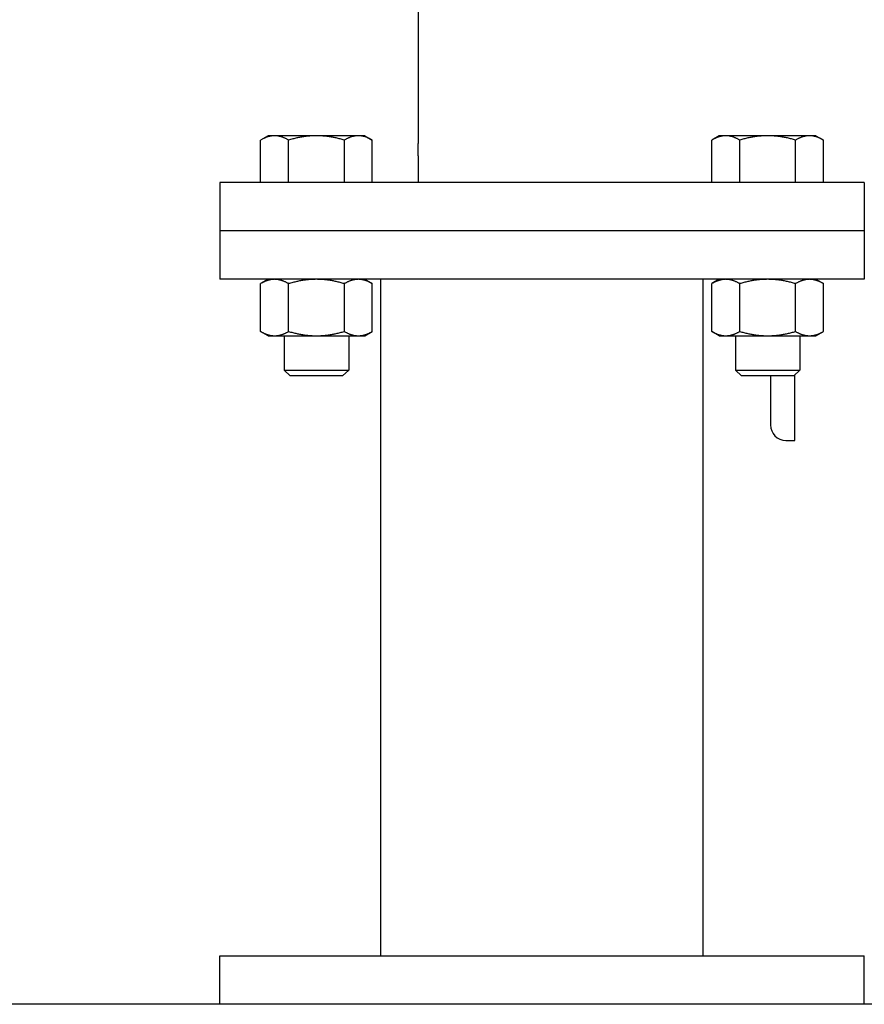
# Model space of a CAD drawing. Header units: inches. Extents: x 36 to 1719, y -84 to 1122.
# Tile 341 of 550: x 912.45 to 919, y 416.11 to 423.75. Entities that reach past the tile are written whole.
import ezdxf

# ---------------------------------------------------------------- set-up
doc = ezdxf.new("R2010")
doc.units = ezdxf.units.IN
doc.header["$LTSCALE"] = 48
doc.header["$MEASUREMENT"] = 0
doc.layers.add('Visible (ANSI)', color=7, linetype='Continuous', lineweight=30)

msp = doc.modelspace()

# ---------------------------------------------------------------- linework, layer by layer
at = {"layer": 'Visible (ANSI)'}
for p, q in [((915.53768, 427.80848), (915.53768, 423.16037)), ((915.53768, 423.16037), (915.53768, 422.85765)), ((914.37268, 422.84843), (914.31467, 422.81494)), ((914.42292, 422.84843), (914.37268, 422.84843)), ((914.74768, 422.84843), (914.42292, 422.84843)), ((915.07244, 422.84843), (914.74768, 422.84843)), ((915.12268, 422.84843), (915.07244, 422.84843)), ((915.12268, 422.84843), (915.18069, 422.81494)), ((915.53768, 422.85765), (915.53768, 422.78734)), ((917.87268, 422.84843), (917.81467, 422.81494)), ((917.92292, 422.84843), (917.87268, 422.84843)), ((918.24768, 422.84843), (917.92292, 422.84843)), ((918.57244, 422.84843), (918.24768, 422.84843)), ((918.62268, 422.84843), (918.57244, 422.84843)), ((918.62268, 422.84843), (918.68069, 422.81494)), ((914.31467, 422.48443), (914.31467, 422.81494)), ((914.53118, 422.48443), (914.53118, 422.81494)), ((914.96419, 422.48443), (914.96419, 422.81494)), ((915.18069, 422.48443), (915.18069, 422.81494)), ((915.53768, 422.69147), (915.53768, 422.78734)), ((917.81467, 422.48443), (917.81467, 422.81494)), ((918.03118, 422.48443), (918.03118, 422.81494)), ((918.46419, 422.48443), (918.46419, 422.81494)), ((918.68069, 422.48443), (918.68069, 422.81494)), ((915.53768, 422.69147), (915.53768, 422.48443)), ((918.99768, 422.48443), (913.99768, 422.48443)), ((913.99768, 422.48443), (913.99768, 422.10943)), ((914.42292, 422.48443), (914.31467, 422.48443)), ((914.37268, 422.48443), (914.37268, 422.48443)), ((914.53118, 422.48443), (914.42292, 422.48443)), ((914.74768, 422.48443), (914.53118, 422.48443)), ((914.96419, 422.48443), (914.74768, 422.48443)), ((915.07244, 422.48443), (914.96419, 422.48443)), ((915.18069, 422.48443), (915.07244, 422.48443)), ((915.12268, 422.48443), (915.12268, 422.48443)), ((917.92292, 422.48443), (917.81467, 422.48443)), ((917.87268, 422.48443), (917.87268, 422.48443)), ((918.03118, 422.48443), (917.92292, 422.48443)), ((918.24768, 422.48443), (918.03118, 422.48443)), ((918.46419, 422.48443), (918.24768, 422.48443)), ((918.57244, 422.48443), (918.46419, 422.48443)), ((918.68069, 422.48443), (918.57244, 422.48443)), ((918.62268, 422.48443), (918.62268, 422.48443)), ((918.99768, 422.48443), (918.99768, 422.10943)), ((918.99768, 422.10943), (913.99768, 422.10943)), ((913.99768, 422.10943), (913.99768, 421.73443)), ((918.99768, 422.10943), (913.99768, 422.10943)), ((918.99768, 422.10943), (918.99768, 421.73443)), ((918.99768, 421.73443), (913.99768, 421.73443)), ((914.37268, 421.73443), (914.31467, 421.70093)), ((914.31467, 421.32992), (914.31467, 421.70093)), ((914.53118, 421.32992), (914.53118, 421.70093)), ((914.96419, 421.32992), (914.96419, 421.70093)), ((915.12268, 421.73443), (915.18069, 421.70093)), ((915.18069, 421.32992), (915.18069, 421.70093)), ((915.24768, 416.48443), (915.24768, 421.73443)), ((917.74768, 416.48443), (917.74768, 421.73443)), ((917.87268, 421.73443), (917.81467, 421.70093)), ((917.81467, 421.32992), (917.81467, 421.70093)), ((918.03118, 421.32992), (918.03118, 421.70093)), ((918.46419, 421.32992), (918.46419, 421.70093)), ((918.62268, 421.73443), (918.68069, 421.70093)), ((918.68069, 421.32992), (918.68069, 421.70093)), ((914.37268, 421.29643), (914.31467, 421.32992)), ((915.12268, 421.29643), (915.18069, 421.32992)), ((917.87268, 421.29643), (917.81467, 421.32992)), ((918.62268, 421.29643), (918.68069, 421.32992)), ((914.37268, 421.29643), (914.42292, 421.29643)), ((914.42292, 421.29643), (914.74768, 421.29643)), ((914.49768, 421.29643), (914.49768, 421.0302)), ((914.74768, 421.29643), (915.07244, 421.29643)), ((914.99768, 421.29643), (914.99768, 421.0302)), ((915.07244, 421.29643), (915.12268, 421.29643)), ((917.87268, 421.29643), (917.92292, 421.29643)), ((917.92292, 421.29643), (918.24768, 421.29643)), ((917.99768, 421.29643), (917.99768, 421.0302)), ((918.24768, 421.29643), (918.57244, 421.29643)), ((918.49768, 421.29643), (918.49768, 421.0302)), ((918.57244, 421.29643), (918.62268, 421.29643)), ((914.54487, 420.98443), (914.49768, 421.0302)), ((914.49768, 421.0302), (914.99768, 421.0302)), ((914.95049, 420.98443), (914.99768, 421.0302)), ((918.04487, 420.98443), (917.99768, 421.0302)), ((917.99768, 421.0302), (918.49768, 421.0302)), ((918.45049, 420.98443), (918.49768, 421.0302)), ((914.95049, 420.98443), (914.54487, 420.98443)), ((918.45049, 420.98443), (918.04487, 420.98443)), ((918.26968, 420.98443), (918.26968, 420.60443)), ((918.45768, 420.48443), (918.45768, 420.9914)), ((918.38968, 420.48443), (918.45768, 420.48443)), ((913.99768, 416.48443), (918.99768, 416.48443)), ((913.99768, 416.10943), (913.99768, 416.48443)), ((918.99768, 416.10943), (918.99768, 416.48443)), ((1025.91768, 416.10943), (748.91768, 416.10943))]:
    msp.add_line(p, q, dxfattribs=at)
msp.add_arc((918.38968, 420.60443), 0.12, 180, 270, dxfattribs=at)
for points in [[(914.42292, 422.84843), (914.37268, 422.84843), (914.31467, 422.81494)], [(914.53118, 422.81494), (914.47316, 422.84843), (914.42292, 422.84843)], [(914.74768, 422.84843), (914.6472, 422.84843), (914.53118, 422.81494)], [(914.96419, 422.81494), (914.84816, 422.84843), (914.74768, 422.84843)], [(915.07244, 422.84843), (915.0222, 422.84843), (914.96419, 422.81494)], [(915.18069, 422.81494), (915.12268, 422.84843), (915.07244, 422.84843)], [(917.92292, 422.84843), (917.87268, 422.84843), (917.81467, 422.81494)], [(918.03118, 422.81494), (917.97316, 422.84843), (917.92292, 422.84843)], [(918.24768, 422.84843), (918.1472, 422.84843), (918.03118, 422.81494)], [(918.46419, 422.81494), (918.34816, 422.84843), (918.24768, 422.84843)], [(918.57244, 422.84843), (918.5222, 422.84843), (918.46419, 422.81494)], [(918.68069, 422.81494), (918.62268, 422.84843), (918.57244, 422.84843)], [(914.42292, 421.73443), (914.37268, 421.73443), (914.31467, 421.70093)], [(914.53118, 421.70093), (914.47316, 421.73443), (914.42292, 421.73443)], [(914.74768, 421.73443), (914.6472, 421.73443), (914.53118, 421.70093)], [(914.96419, 421.70093), (914.84816, 421.73443), (914.74768, 421.73443)], [(915.07244, 421.73443), (915.0222, 421.73443), (914.96419, 421.70093)], [(915.18069, 421.70093), (915.12268, 421.73443), (915.07244, 421.73443)], [(917.92292, 421.73443), (917.87268, 421.73443), (917.81467, 421.70093)], [(918.03118, 421.70093), (917.97316, 421.73443), (917.92292, 421.73443)], [(918.24768, 421.73443), (918.1472, 421.73443), (918.03118, 421.70093)], [(918.46419, 421.70093), (918.34816, 421.73443), (918.24768, 421.73443)], [(918.57244, 421.73443), (918.5222, 421.73443), (918.46419, 421.70093)], [(918.68069, 421.70093), (918.62268, 421.73443), (918.57244, 421.73443)], [(914.31467, 421.32992), (914.37268, 421.29643), (914.42292, 421.29643)], [(914.42292, 421.29643), (914.47316, 421.29643), (914.53118, 421.32992)], [(914.53118, 421.32992), (914.6472, 421.29643), (914.74768, 421.29643)], [(914.74768, 421.29643), (914.84816, 421.29643), (914.96419, 421.32992)], [(914.96419, 421.32992), (915.0222, 421.29643), (915.07244, 421.29643)], [(915.07244, 421.29643), (915.12268, 421.29643), (915.18069, 421.32992)], [(917.81467, 421.32992), (917.87268, 421.29643), (917.92292, 421.29643)], [(917.92292, 421.29643), (917.97316, 421.29643), (918.03118, 421.32992)], [(918.03118, 421.32992), (918.1472, 421.29643), (918.24768, 421.29643)], [(918.24768, 421.29643), (918.34816, 421.29643), (918.46419, 421.32992)], [(918.46419, 421.32992), (918.5222, 421.29643), (918.57244, 421.29643)], [(918.57244, 421.29643), (918.62268, 421.29643), (918.68069, 421.32992)]]:
    msp.add_rational_spline(points, [1, 1.0379548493, 1], degree=2, dxfattribs=at)

doc.saveas('drawing.dxf')
